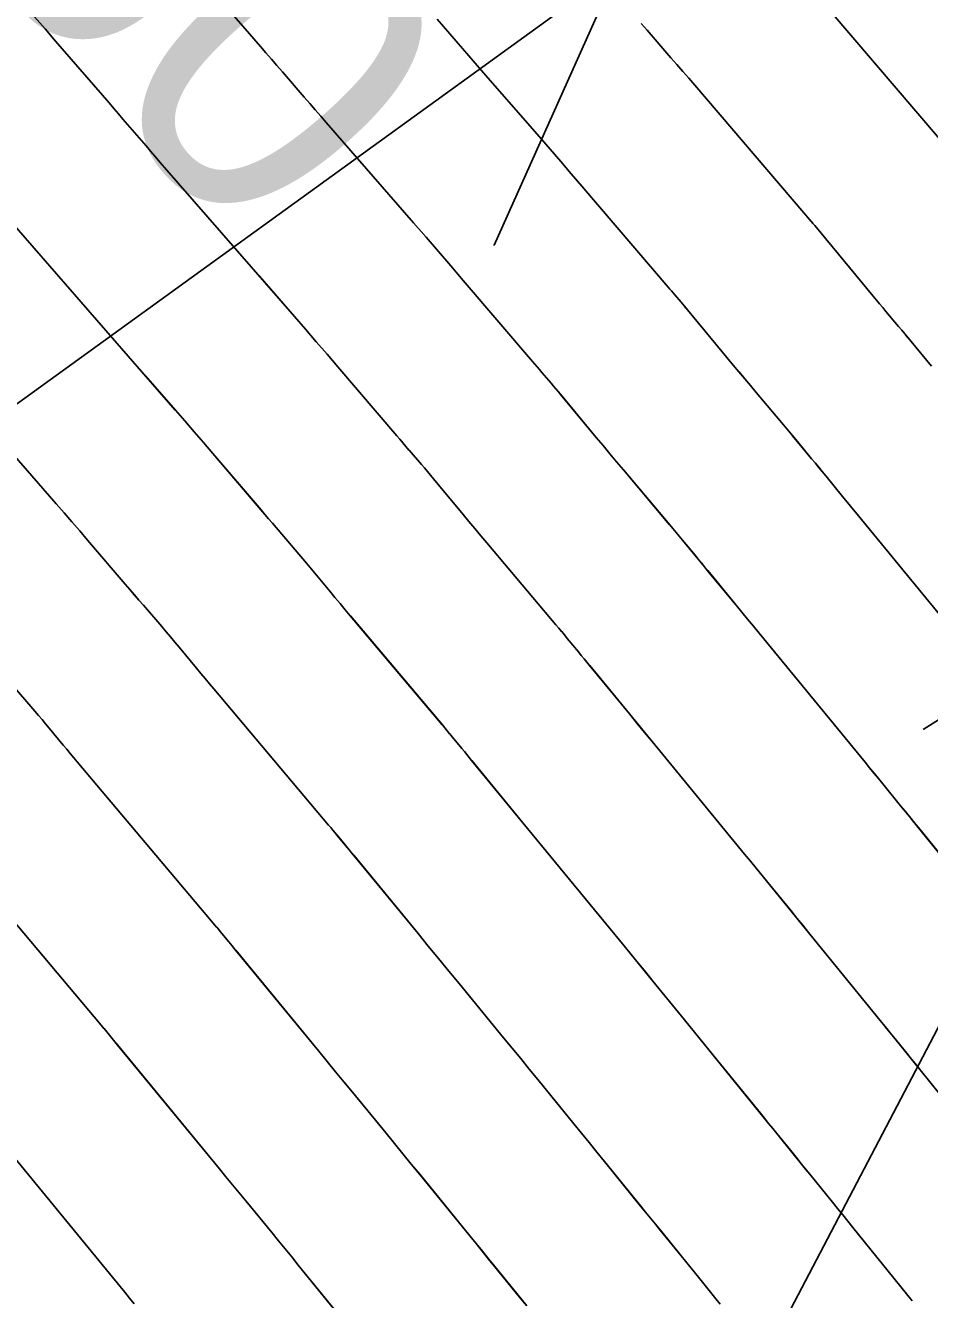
# Model space of a CAD drawing. Extents: x 954385 to 988206, y 1868364 to 1924553.
# Drawn here: x 955897.99 to 955915.9, y 1922780.61 to 1922805.85 of the extents above; entities that cross this region are included whole.
import ezdxf

# ---------------------------------------------------------------- set-up
doc = ezdxf.new("R2010")
doc.units = 0
for name, color, linetype in [('16', 7, 'Continuous'), ('26', 7, 'Continuous'), ('5', 7, 'Continuous'), ('6', 7, 'Continuous'), ('7', 7, 'Continuous'), ('Default', 7, 'Continuous')]:
    doc.layers.add(name, color=color, linetype=linetype)

msp = doc.modelspace()

# ---------------------------------------------------------------- linework, layer by layer
at = {"layer": '16'}
for points in [[(955917.294, 1922787.98), (955915.679, 1922789.965), (955915.504, 1922790.18), (955915.329, 1922790.396), (955914.978, 1922790.827), (955914.89, 1922790.935), (955914.802, 1922791.043), (955914.714, 1922791.15), (955914.626, 1922791.258), (955912.526, 1922793.813), (955912.412, 1922793.953), (955912.298, 1922794.092), (955912.183, 1922794.231), (955912.069, 1922794.37), (955911.507, 1922795.054), (955911.444, 1922795.13), (955911.382, 1922795.206), (955911.319, 1922795.282), (955911.257, 1922795.358), (955911.006, 1922795.661), (955910.944, 1922795.737), (955910.881, 1922795.812), (955910.817, 1922795.888), (955910.754, 1922795.963), (955909.836, 1922797.051), (955909.702, 1922797.211), (955909.568, 1922797.371), (955909.434, 1922797.531), (955909.3, 1922797.692), (955908.592, 1922798.547), (955908.546, 1922798.601), (955908.5, 1922798.656), (955908.454, 1922798.711), (955908.407, 1922798.765), (955908.221, 1922798.982), (955908.174, 1922799.036), (955908.127, 1922799.09), (955908.081, 1922799.144), (955908.034, 1922799.199), (955906.662, 1922800.804), (955906.417, 1922801.09), (955906.172, 1922801.374), (955905.926, 1922801.659), (955905.68, 1922801.942), (955903.949, 1922803.931), (955903.839, 1922804.056), (955903.731, 1922804.182), (955903.622, 1922804.308), (955903.513, 1922804.434), (955903.08, 1922804.938), (955902.972, 1922805.064), (955902.863, 1922805.19), (955902.754, 1922805.316), (955902.646, 1922805.441), (955901.379, 1922806.906)], [(955913.486, 1922806.672), (955916.103, 1922803.612)], [(955898.167, 1922806.025), (955898.376, 1922805.786), (955898.584, 1922805.547), (955899.645, 1922804.32), (955899.737, 1922804.213), (955899.829, 1922804.107), (955899.92, 1922804.001), (955900.012, 1922803.894), (955900.378, 1922803.469), (955900.469, 1922803.362), (955900.561, 1922803.256), (955900.653, 1922803.15), (955900.745, 1922803.044), (955903.319, 1922800.088), (955903.535, 1922799.839), (955903.751, 1922799.59), (955903.966, 1922799.34), (955904.181, 1922799.089), (955905.345, 1922797.728), (955905.406, 1922797.657), (955905.467, 1922797.586), (955905.527, 1922797.515), (955905.588, 1922797.444), (955905.833, 1922797.16), (955905.893, 1922797.089), (955905.954, 1922797.018), (955906.014, 1922796.946), (955906.074, 1922796.874), (955906.659, 1922796.169), (955906.777, 1922796.027), (955906.894, 1922795.886), (955907.013, 1922795.745), (955907.131, 1922795.604), (955908.501, 1922793.98), (955908.558, 1922793.913), (955908.614, 1922793.846), (955908.669, 1922793.779), (955908.725, 1922793.712), (955908.947, 1922793.444), (955909.002, 1922793.376), (955909.058, 1922793.309), (955909.113, 1922793.242), (955909.169, 1922793.175), (955909.957, 1922792.215), (955910.107, 1922792.033), (955910.257, 1922791.851), (955910.406, 1922791.668), (955910.556, 1922791.486), (955912.238, 1922789.439), (955912.353, 1922789.298), (955912.468, 1922789.157), (955912.584, 1922789.016), (955912.699, 1922788.875), (955913.158, 1922788.31), (955913.273, 1922788.169), (955913.388, 1922788.027), (955913.503, 1922787.886), (955913.618, 1922787.745), (955914.922, 1922786.141), (955914.988, 1922786.06), (955915.054, 1922785.979), (955915.12, 1922785.898), (955915.186, 1922785.816), (955915.516, 1922785.409), (955915.648, 1922785.246), (955915.714, 1922785.165), (955916.29, 1922784.452)], [(955917.014, 1922793.076), (955914.497, 1922796.141), (955914.339, 1922796.333), (955914.181, 1922796.526), (955913.845, 1922796.934), (955913.776, 1922797.018), (955913.706, 1922797.103), (955913.636, 1922797.187), (955913.567, 1922797.272), (955913.288, 1922797.61), (955913.218, 1922797.694), (955913.148, 1922797.778), (955913.077, 1922797.862), (955913.007, 1922797.946), (955912.467, 1922798.586), (955912.354, 1922798.72), (955912.241, 1922798.855), (955912.128, 1922798.99), (955912.015, 1922799.126), (955911.109, 1922800.219), (955911.078, 1922800.257), (955911.046, 1922800.295), (955911.014, 1922800.332), (955910.982, 1922800.37), (955910.853, 1922800.52), (955910.82, 1922800.557), (955910.788, 1922800.595), (955910.756, 1922800.632), (955910.724, 1922800.67), (955909.014, 1922802.67), (955908.804, 1922802.915), (955908.594, 1922803.159), (955908.383, 1922803.403), (955908.171, 1922803.647), (955907.152, 1922804.817), (955907.026, 1922804.962), (955906.9, 1922805.108), (955906.774, 1922805.253), (955906.649, 1922805.398), (955906.148, 1922805.981)], [(955915.943, 1922799.106), (955915.539, 1922799.594), (955915.477, 1922799.669), (955915.415, 1922799.744), (955915.352, 1922799.819), (955915.29, 1922799.893), (955915.039, 1922800.191), (955914.976, 1922800.265), (955914.913, 1922800.34), (955914.851, 1922800.415), (955914.789, 1922800.489), (955913.627, 1922801.891), (955913.609, 1922801.912), (955913.592, 1922801.933), (955913.574, 1922801.954), (955913.556, 1922801.975), (955913.485, 1922802.058), (955913.449, 1922802.099), (955913.414, 1922802.141), (955911.25, 1922804.671), (955911.133, 1922804.808), (955911.015, 1922804.945), (955910.898, 1922805.081), (955910.779, 1922805.217), (955910.306, 1922805.761), (955910.187, 1922805.897)], [(955915.56, 1922780.589), (955914.386, 1922782.037), (955914.284, 1922782.163), (955914.182, 1922782.289), (955914.08, 1922782.414), (955913.978, 1922782.54), (955913.529, 1922783.095), (955913.366, 1922783.297), (955913.203, 1922783.498), (955912.877, 1922783.901), (955912.795, 1922784.002), (955912.714, 1922784.102), (955912.632, 1922784.203), (955912.55, 1922784.303), (955911.557, 1922785.525), (955911.414, 1922785.7), (955911.272, 1922785.875), (955911.13, 1922786.049), (955910.988, 1922786.224), (955910.419, 1922786.923), (955910.277, 1922787.097), (955910.135, 1922787.272), (955909.992, 1922787.446), (955909.849, 1922787.62), (955908.586, 1922789.158), (955908.401, 1922789.384), (955908.215, 1922789.609), (955908.03, 1922789.835), (955907.845, 1922790.06), (955906.83, 1922791.295), (955906.782, 1922791.354), (955906.734, 1922791.412), (955906.685, 1922791.471), (955906.637, 1922791.529), (955906.444, 1922791.764), (955906.395, 1922791.822), (955906.346, 1922791.88), (955906.298, 1922791.939), (955906.249, 1922791.997), (955904.426, 1922794.158), (955904.323, 1922794.279), (955904.221, 1922794.401), (955904.119, 1922794.523), (955904.018, 1922794.645), (955903.556, 1922795.202), (955903.482, 1922795.291), (955903.408, 1922795.379), (955903.333, 1922795.467), (955903.258, 1922795.555), (955902.956, 1922795.906), (955902.881, 1922795.993), (955902.806, 1922796.081), (955902.73, 1922796.169), (955902.655, 1922796.257), (955901.7, 1922797.375), (955901.515, 1922797.59), (955901.33, 1922797.805), (955901.145, 1922798.019), (955900.958, 1922798.234), (955897.542, 1922802.157)], [(955894.338, 1922801.271), (955898.598, 1922796.379), (955898.754, 1922796.2), (955898.909, 1922796.02), (955899.064, 1922795.84), (955899.218, 1922795.66), (955899.966, 1922794.786), (955900.055, 1922794.681), (955900.145, 1922794.577), (955900.235, 1922794.472), (955900.324, 1922794.368), (955900.688, 1922793.945), (955900.775, 1922793.843), (955900.862, 1922793.741), (955900.948, 1922793.638), (955901.034, 1922793.535), (955901.376, 1922793.122), (955901.462, 1922793.019), (955901.548, 1922792.916), (955901.634, 1922792.814), (955901.721, 1922792.711), (955903.996, 1922790.014), (955904.038, 1922789.964), (955904.079, 1922789.914), (955904.121, 1922789.865), (955904.162, 1922789.815), (955904.327, 1922789.615), (955904.368, 1922789.565), (955904.41, 1922789.515), (955904.451, 1922789.465), (955904.492, 1922789.415), (955905.767, 1922787.863), (955905.971, 1922787.615), (955906.174, 1922787.368), (955906.378, 1922787.12), (955906.581, 1922786.872), (955907.461, 1922785.801), (955907.631, 1922785.594), (955907.801, 1922785.386), (955907.971, 1922785.178), (955908.14, 1922784.97), (955908.852, 1922784.096), (955909.004, 1922783.909), (955909.156, 1922783.722), (955909.309, 1922783.535), (955909.461, 1922783.348), (955910.178, 1922782.465), (955910.276, 1922782.346), (955910.373, 1922782.226), (955910.471, 1922782.106), (955910.568, 1922781.986), (955910.979, 1922781.478), (955911.151, 1922781.265), (955911.322, 1922781.053), (955911.666, 1922780.629), (955911.751, 1922780.523)], [(955897.692, 1922792.83), (955898.175, 1922792.269), (955898.246, 1922792.186), (955898.317, 1922792.103), (955898.387, 1922792.019), (955898.457, 1922791.935), (955898.735, 1922791.599), (955898.805, 1922791.515), (955898.875, 1922791.432), (955898.945, 1922791.348), (955899.015, 1922791.264), (955901.743, 1922788.031), (955901.778, 1922787.99), (955901.812, 1922787.949), (955901.847, 1922787.907), (955901.881, 1922787.866), (955902.017, 1922787.701), (955902.051, 1922787.66), (955902.085, 1922787.618), (955902.12, 1922787.577), (955902.154, 1922787.536), (955903.799, 1922785.533), (955903.966, 1922785.329), (955904.133, 1922785.126), (955904.3, 1922784.923), (955904.467, 1922784.72), (955905.134, 1922783.907), (955905.301, 1922783.704), (955905.468, 1922783.501), (955905.634, 1922783.297), (955905.8, 1922783.093), (955906.793, 1922781.874), (955906.917, 1922781.721), (955907.041, 1922781.569), (955907.165, 1922781.416), (955907.289, 1922781.264), (955907.807, 1922780.627), (955907.92, 1922780.488)], [(955904.733, 1922779.652), (955903.394, 1922781.297), (955903.264, 1922781.456), (955903.134, 1922781.615), (955903.004, 1922781.774), (955902.874, 1922781.933), (955902.353, 1922782.568), (955902.223, 1922782.726), (955902.092, 1922782.885), (955901.962, 1922783.044), (955901.832, 1922783.202), (955899.815, 1922785.656), (955899.788, 1922785.689), (955899.761, 1922785.721), (955899.734, 1922785.754), (955899.707, 1922785.787), (955899.599, 1922785.917), (955899.572, 1922785.95), (955899.545, 1922785.983), (955899.518, 1922786.015), (955899.491, 1922786.048), (955896.31, 1922789.818)], [(955900.145, 1922780.529), (955900.051, 1922780.643), (955899.957, 1922780.758), (955899.864, 1922780.872), (955897.477, 1922783.776)]]:
    msp.add_lwpolyline(points, dxfattribs=at)
at = {"layer": '26'}
for points in [[(955857.131, 1922768.928), (955909.726, 1922806.978), (955907.275, 1922801.502), (955909.726, 1922806.978), (955903.758, 1922806.363)], [(955907.131, 1922768.928), (955920.847, 1922795.115), (955921.094, 1922789.12), (955920.847, 1922795.115), (955915.779, 1922791.904)]]:
    msp.add_lwpolyline(points, dxfattribs=at)
at = {"layer": '6'}
for points in [[(955917.295, 1922787.98), (955915.681, 1922789.966), (955915.593, 1922790.073), (955915.505, 1922790.181), (955915.418, 1922790.289), (955915.33, 1922790.397), (955914.979, 1922790.828), (955914.891, 1922790.935), (955914.803, 1922791.043), (955914.715, 1922791.15), (955914.627, 1922791.258), (955912.526, 1922793.813), (955912.412, 1922793.952), (955912.297, 1922794.091), (955912.183, 1922794.23), (955912.068, 1922794.37), (955911.506, 1922795.053), (955911.444, 1922795.129), (955911.381, 1922795.205), (955911.319, 1922795.281), (955911.256, 1922795.357), (955911.005, 1922795.66), (955910.943, 1922795.736), (955910.88, 1922795.812), (955910.817, 1922795.887), (955910.753, 1922795.962), (955909.836, 1922797.051), (955909.701, 1922797.21), (955909.567, 1922797.371), (955909.433, 1922797.531), (955909.3, 1922797.692), (955908.591, 1922798.546), (955908.546, 1922798.601), (955908.5, 1922798.656), (955908.454, 1922798.71), (955908.407, 1922798.765), (955908.221, 1922798.982), (955908.174, 1922799.036), (955908.128, 1922799.09), (955908.081, 1922799.144), (955908.035, 1922799.199), (955906.662, 1922800.805), (955906.418, 1922801.09), (955906.172, 1922801.375), (955905.926, 1922801.659), (955905.68, 1922801.943), (955904.881, 1922802.86)], [(955896.31, 1922789.818), (955899.49, 1922786.047), (955899.517, 1922786.015), (955899.544, 1922785.982), (955899.571, 1922785.949), (955899.598, 1922785.917), (955899.706, 1922785.786), (955899.733, 1922785.753), (955899.76, 1922785.721), (955899.787, 1922785.688), (955899.814, 1922785.655), (955901.831, 1922783.202), (955901.961, 1922783.043), (955902.092, 1922782.884), (955902.222, 1922782.726), (955902.352, 1922782.567), (955902.874, 1922781.933), (955903.004, 1922781.774), (955903.134, 1922781.615), (955903.264, 1922781.457), (955903.394, 1922781.297), (955904.734, 1922779.653)]]:
    msp.add_lwpolyline(points, dxfattribs=at)
at = {"layer": '7'}
for points in [[(955916.103, 1922803.612), (955913.486, 1922806.673)], [(955910.187, 1922805.897), (955910.305, 1922805.761), (955910.779, 1922805.217), (955910.897, 1922805.081), (955911.015, 1922804.945), (955911.133, 1922804.808), (955911.25, 1922804.671), (955913.413, 1922802.141), (955913.449, 1922802.099), (955913.485, 1922802.057), (955913.556, 1922801.974), (955913.574, 1922801.954), (955913.592, 1922801.933), (955913.609, 1922801.912), (955913.627, 1922801.891), (955914.788, 1922800.489), (955914.85, 1922800.414), (955914.913, 1922800.34), (955914.975, 1922800.265), (955915.038, 1922800.191), (955915.289, 1922799.893), (955915.352, 1922799.818), (955915.414, 1922799.744), (955915.476, 1922799.669), (955915.539, 1922799.594), (955915.942, 1922799.105)], [(955917.015, 1922793.077), (955914.496, 1922796.14), (955914.338, 1922796.333), (955914.18, 1922796.525), (955913.845, 1922796.933), (955913.775, 1922797.018), (955913.705, 1922797.102), (955913.636, 1922797.187), (955913.566, 1922797.271), (955913.287, 1922797.609), (955913.217, 1922797.694), (955913.147, 1922797.778), (955913.077, 1922797.862), (955913.006, 1922797.946), (955912.466, 1922798.586), (955912.353, 1922798.72), (955912.24, 1922798.855), (955912.127, 1922798.99), (955912.015, 1922799.126), (955911.109, 1922800.218), (955911.077, 1922800.256), (955911.046, 1922800.294), (955911.014, 1922800.332), (955910.982, 1922800.37), (955910.853, 1922800.52), (955910.821, 1922800.557), (955910.788, 1922800.595), (955910.756, 1922800.632), (955910.724, 1922800.67), (955909.014, 1922802.67), (955908.804, 1922802.915), (955908.594, 1922803.16), (955908.383, 1922803.404), (955908.171, 1922803.647), (955907.151, 1922804.818), (955907.138, 1922804.833)], [(955911.751, 1922780.523), (955911.666, 1922780.63), (955911.323, 1922781.054), (955911.237, 1922781.16), (955911.151, 1922781.266), (955911.065, 1922781.372), (955910.98, 1922781.478), (955910.569, 1922781.986), (955910.471, 1922782.106), (955910.374, 1922782.226), (955910.277, 1922782.346), (955910.18, 1922782.466), (955909.462, 1922783.349), (955909.31, 1922783.536), (955909.158, 1922783.723), (955909.005, 1922783.91), (955908.853, 1922784.096), (955908.141, 1922784.971), (955907.971, 1922785.179), (955907.802, 1922785.386), (955907.632, 1922785.594), (955907.461, 1922785.801), (955906.581, 1922786.872), (955906.377, 1922787.12), (955906.174, 1922787.367), (955905.97, 1922787.615), (955905.767, 1922787.862), (955904.491, 1922789.415), (955904.45, 1922789.465), (955904.409, 1922789.515), (955904.367, 1922789.565), (955904.326, 1922789.615), (955904.161, 1922789.814), (955904.12, 1922789.864), (955904.079, 1922789.914), (955904.037, 1922789.964), (955903.995, 1922790.013), (955901.72, 1922792.711), (955901.634, 1922792.813), (955901.548, 1922792.916), (955901.462, 1922793.019), (955901.376, 1922793.122), (955901.034, 1922793.535), (955900.948, 1922793.638), (955900.862, 1922793.741), (955900.775, 1922793.843), (955900.688, 1922793.945), (955900.325, 1922794.368), (955900.235, 1922794.472), (955900.146, 1922794.577), (955900.056, 1922794.682), (955899.967, 1922794.786), (955899.219, 1922795.66), (955899.065, 1922795.841), (955898.91, 1922796.021), (955898.754, 1922796.201), (955898.598, 1922796.38), (955894.338, 1922801.271)], [(955916.29, 1922784.452), (955915.714, 1922785.165), (955915.648, 1922785.247), (955915.583, 1922785.328), (955915.517, 1922785.41), (955915.451, 1922785.491), (955915.187, 1922785.817), (955915.121, 1922785.898), (955915.056, 1922785.98), (955914.99, 1922786.061), (955914.923, 1922786.142), (955913.619, 1922787.746), (955913.504, 1922787.887), (955913.389, 1922788.028), (955913.274, 1922788.17), (955913.159, 1922788.311), (955912.699, 1922788.875), (955912.584, 1922789.016), (955912.469, 1922789.157), (955912.354, 1922789.298), (955912.238, 1922789.439), (955910.556, 1922791.485), (955910.406, 1922791.668), (955910.256, 1922791.85), (955910.106, 1922792.032), (955909.956, 1922792.215), (955909.168, 1922793.174), (955909.112, 1922793.241), (955909.057, 1922793.308), (955909.002, 1922793.376), (955908.946, 1922793.443), (955908.724, 1922793.712), (955908.668, 1922793.779), (955908.613, 1922793.846), (955908.557, 1922793.913), (955908.501, 1922793.979), (955907.13, 1922795.604), (955907.012, 1922795.745), (955906.894, 1922795.886), (955906.776, 1922796.027), (955906.659, 1922796.168), (955906.074, 1922796.874), (955906.014, 1922796.946), (955905.954, 1922797.017), (955905.893, 1922797.089), (955905.833, 1922797.16), (955905.589, 1922797.444), (955905.528, 1922797.515), (955905.467, 1922797.586), (955905.406, 1922797.657), (955905.345, 1922797.728), (955904.181, 1922799.09), (955903.967, 1922799.34), (955903.751, 1922799.59), (955903.536, 1922799.84), (955903.319, 1922800.089), (955902.623, 1922800.888)], [(955915.56, 1922780.59), (955914.386, 1922782.037), (955914.284, 1922782.163), (955914.182, 1922782.289), (955914.08, 1922782.415), (955913.978, 1922782.541), (955913.53, 1922783.096), (955913.448, 1922783.196), (955913.367, 1922783.297), (955913.285, 1922783.398), (955913.204, 1922783.499), (955912.878, 1922783.902), (955912.796, 1922784.002), (955912.715, 1922784.103), (955912.633, 1922784.204), (955912.552, 1922784.304), (955911.558, 1922785.526), (955911.416, 1922785.701), (955911.273, 1922785.875), (955911.131, 1922786.05), (955910.989, 1922786.225), (955910.42, 1922786.923), (955910.278, 1922787.098), (955910.135, 1922787.272), (955909.993, 1922787.446), (955909.85, 1922787.62), (955908.585, 1922789.158), (955908.4, 1922789.383), (955908.215, 1922789.609), (955908.03, 1922789.834), (955907.844, 1922790.059), (955906.829, 1922791.294), (955906.781, 1922791.353), (955906.733, 1922791.412), (955906.685, 1922791.47), (955906.636, 1922791.529), (955906.443, 1922791.763), (955906.394, 1922791.822), (955906.346, 1922791.88), (955906.297, 1922791.938), (955906.248, 1922791.996), (955904.425, 1922794.157), (955904.323, 1922794.279), (955904.221, 1922794.401), (955904.119, 1922794.523), (955904.017, 1922794.645), (955903.556, 1922795.202), (955903.482, 1922795.291), (955903.408, 1922795.379), (955903.333, 1922795.467), (955903.258, 1922795.555), (955902.957, 1922795.906), (955902.881, 1922795.994), (955902.806, 1922796.081), (955902.731, 1922796.169), (955902.656, 1922796.257), (955901.7, 1922797.375), (955901.516, 1922797.591), (955901.33, 1922797.806), (955901.145, 1922798.02), (955900.959, 1922798.234), (955900.366, 1922798.915)], [(955907.921, 1922780.489), (955907.808, 1922780.628), (955907.29, 1922781.265), (955907.166, 1922781.417), (955907.042, 1922781.57), (955906.918, 1922781.722), (955906.793, 1922781.875), (955905.8, 1922783.094), (955905.634, 1922783.297), (955905.468, 1922783.501), (955905.301, 1922783.704), (955905.134, 1922783.907), (955904.467, 1922784.72), (955904.3, 1922784.923), (955904.133, 1922785.126), (955903.966, 1922785.329), (955903.799, 1922785.532), (955902.153, 1922787.535), (955902.119, 1922787.576), (955902.084, 1922787.618), (955902.05, 1922787.659), (955902.016, 1922787.7), (955901.88, 1922787.866), (955901.846, 1922787.907), (955901.811, 1922787.948), (955901.777, 1922787.989), (955901.743, 1922788.03), (955899.015, 1922791.264), (955898.945, 1922791.348), (955898.875, 1922791.431), (955898.805, 1922791.515), (955898.735, 1922791.599), (955898.456, 1922791.935), (955898.387, 1922792.019), (955898.316, 1922792.103), (955898.246, 1922792.186), (955898.175, 1922792.269), (955897.693, 1922792.83)], [(955900.144, 1922780.529), (955900.05, 1922780.643), (955899.957, 1922780.757), (955899.863, 1922780.871), (955897.476, 1922783.776)]]:
    msp.add_lwpolyline(points, dxfattribs=at)
at = {"layer": 'Default'}
msp.add_arc((955068.332, 1922107.114), 1145.916, 31.460692, 46.414195, dxfattribs=at)

# ---------------------------------------------------------------- texts
at = {"layer": '5'}
msp.add_text('560', height=6, rotation=311.1466, dxfattribs=at).set_placement((955893.457, 1922811.375))

doc.saveas('drawing.dxf')
